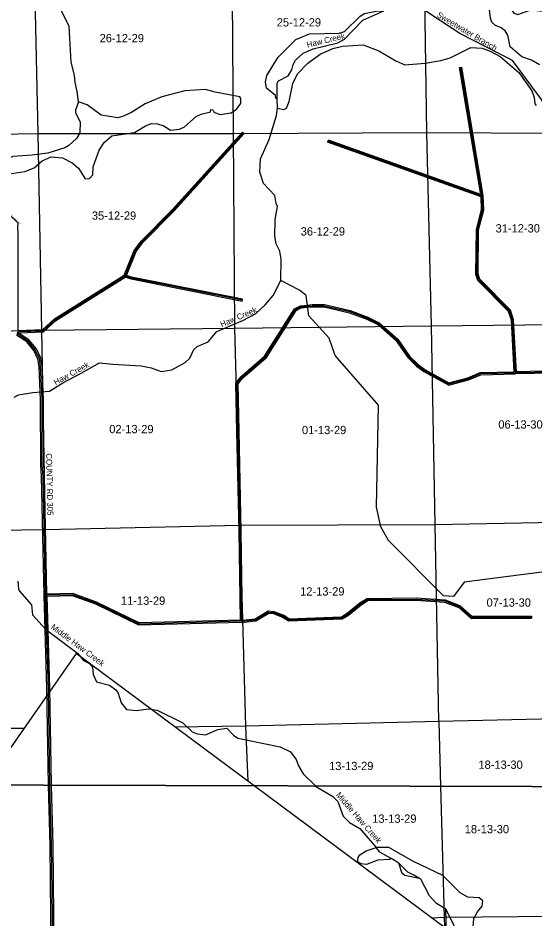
# Model space of a CAD drawing. Extents: x 457167 to 656239, y 1787309 to 1969297.
# Drawn here: x 542740 to 556790, y 1829281 to 1853759 of the extents above; entities that cross this region are included whole.
import ezdxf

# ---------------------------------------------------------------- set-up
doc = ezdxf.new("R2010")
doc.units = 0
for name, color, linetype in [('Level 1', 7, 'Continuous'), ('Level 2', 7, 'Continuous'), ('Level 22', 7, 'Continuous'), ('Level 23', 7, 'Continuous'), ('Level 28', 7, 'Continuous'), ('Level 31', 7, 'Continuous'), ('Level 32', 7, 'Continuous'), ('Level 34', 7, 'Continuous'), ('Level 41', 7, 'Continuous'), ('Level 5', 7, 'Continuous'), ('Level 63', 7, 'Continuous'), ('Level 7', 7, 'Continuous')]:
    doc.layers.add(name, color=color, linetype=linetype)

msp = doc.modelspace()

# ---------------------------------------------------------------- linework, layer by layer
at = {"layer": 'Level 1'}
for p, q in [((548551.521, 1855954.093), (548586.05, 1850622.089)), ((553855.132, 1850652.911), (553764.798, 1856017.319)), ((543285.151, 1850621.521), (543168.27, 1855899.895)), ((538005.814, 1850550.671), (543285.151, 1850621.521)), ((543285.151, 1850621.521), (548586.05, 1850622.089)), ((543383.626, 1845279.115), (543285.151, 1850621.521)), ((548586.05, 1850622.089), (553855.132, 1850652.911)), ((548586.05, 1850622.089), (548624.83, 1845330.148)), ((553855.132, 1850652.911), (559167.819, 1850619.333)), ((553974.137, 1845394.569), (553855.132, 1850652.911)), ((548624.83, 1845330.148), (553974.137, 1845394.569)), ((553974.137, 1845394.569), (559259.372, 1845449.35)), ((554080.271, 1839997.997), (553974.137, 1845394.569)), ((538087.911, 1845148.228), (543383.626, 1845279.115)), ((543383.626, 1845279.115), (548624.83, 1845330.148)), ((543483.661, 1839866.544), (543383.626, 1845279.115)), ((548624.83, 1845330.148), (548767.285, 1839983.471)), ((554080.271, 1839997.997), (559329.804, 1840101.096)), ((538174.146, 1839767.81), (543483.661, 1839866.544)), ((543483.661, 1839866.544), (548767.285, 1839983.471)), ((543568.636, 1835422.291), (543483.661, 1839866.544)), ((548767.285, 1839983.471), (554080.271, 1839997.997)), ((548767.285, 1839983.471), (548927.025, 1834522.438)), ((554174.681, 1834645.592), (554080.271, 1839997.997)), ((544316.64, 1836496.145), (541824.455, 1832918.302)), ((549157.356, 1832898.774), (544316.64, 1836496.145)), ((554174.681, 1834645.592), (548927.025, 1834522.438)), ((559502.311, 1834762.258), (554174.681, 1834645.592)), ((554174.681, 1834645.592), (554223.28, 1832885.283)), ((542897.073, 1834458.181), (538234.716, 1834441.663)), ((548927.025, 1834522.438), (547008.789, 1834495.478)), ((548927.025, 1834522.438), (548988.309, 1833024.401)), ((555001.508, 1828555.699), (549157.355, 1832898.774)), ((554223.279, 1832885.283), (554321.377, 1829332.01)), ((553978.633, 1829315.847), (554321.377, 1829332.01)), ((554321.377, 1829332.01), (559606.701, 1829378.451)), ((554321.377, 1829332.01), (554326.474, 1829057.351))]:
    msp.add_line(p, q, dxfattribs=at)
at = {"layer": 'Level 22'}
for p, q in [((543384.857, 1843604.18), (543354.765, 1844287.174)), ((543516.86, 1837129.664), (543488.191, 1838076.286)), ((543564.957, 1835550.265), (543516.86, 1837129.664)), ((543607.583, 1832913.553), (543564.957, 1835550.265)), ((543750.587, 1824008.054), (543673.078, 1829368.567))]:
    msp.add_line(p, q, dxfattribs=at)
for points in [[(543354.765, 1844287.174), (543321.986, 1844503.999), (543205.861, 1844746.166), (543006.312, 1844988.588), (542715.231, 1845181.108)], [(543488.191, 1838076.286), (543421.836, 1841302.634), (543397.636, 1841619.432), (543394.096, 1843395.063), (543384.857, 1843604.18)], [(543673.078, 1829368.567), (543653.376, 1831286.053), (543607.631, 1832910.532), (543607.582, 1832913.553)]]:
    msp.add_lwpolyline(points, dxfattribs=at)
at = {"layer": 'Level 23'}
for p, q in [((543344.896, 1843602.419), (543314.897, 1844283.292)), ((543424.82, 1843605.941), (543394.633, 1844291.054)), ((543476.877, 1837128.452), (543448.209, 1838075.074)), ((543556.843, 1837130.875), (543529.096, 1838047.107)), ((543524.963, 1835549.618), (543476.878, 1837128.446)), ((543604.953, 1835550.911), (543556.842, 1837130.881)), ((543567.576, 1832913.661), (543524.963, 1835549.618)), ((543647.591, 1832913.447), (543604.953, 1835550.911)), ((543710.592, 1824007.475), (543633.082, 1829367.988)), ((543790.584, 1824008.632), (543713.074, 1829369.145))]:
    msp.add_line(p, q, dxfattribs=at)
for points in [[(543394.633, 1844291.055), (543360.643, 1844515.897), (543239.83, 1844767.84), (543033.384, 1845018.642), (542766.84, 1845194.931)], [(543314.897, 1844283.291), (543283.331, 1844492.101), (543171.892, 1844724.493), (542979.241, 1844958.535), (542700.027, 1845143.205)], [(543448.209, 1838075.074), (543381.867, 1841300.698), (543357.64, 1841617.866), (543354.096, 1843394.14), (543344.896, 1843602.415)], [(543527.567, 1838107.09), (543461.805, 1841304.571), (543437.634, 1841620.997), (543434.094, 1843395.986), (543424.819, 1843605.946)], [(543633.08, 1829368.156), (543613.381, 1831285.284), (543567.64, 1832909.646), (543567.575, 1832913.661)], [(543713.075, 1829368.978), (543693.371, 1831286.821), (543647.623, 1832911.419), (543647.59, 1832913.447)]]:
    msp.add_lwpolyline(points, dxfattribs=at)
at = {"layer": 'Level 31'}
for q in [(554772.231, 1852417.934), (551165.386, 1850410.486)]:
    msp.add_line((555354.584, 1848923.66), q, dxfattribs=at)
for points in [[(545645.468, 1846748.656), (545922.27, 1847431.468), (546122.983, 1847689.418), (546959.021, 1848537.498), (548865.204, 1850641.399)], [(556258.953, 1844119.463), (556179.375, 1845553.476), (556096.625, 1845803.877), (555265.321, 1846647.926), (555215.74, 1846798.241), (555227.294, 1848006.923), (555370.443, 1848548.349), (555354.584, 1848923.66)], [(543423.948, 1845262.594), (543749.951, 1845561.606), (545645.468, 1846748.656)], [(548836.486, 1846089.884), (545820.415, 1846689.957), (545645.468, 1846748.656)], [(548688.916, 1843831.058), (548822.496, 1843997.581), (549466.032, 1844554.273), (550278.14, 1845835.946), (550428.322, 1845910.791), (550606.365, 1845929.56)], [(550606.365, 1845929.56), (550736.951, 1845943.371), (551062.041, 1845942.454), (551761.767, 1845781.945), (552236.339, 1845605.711), (552536.181, 1845455.06), (553043.455, 1845011.841), (553359.009, 1844552.429), (553591.787, 1844326.701), (553783.086, 1844184.358), (554449.172, 1843815.994), (554974.634, 1843956.018), (555308.405, 1844096.931), (556258.953, 1844119.463)], [(542715.231, 1845181.108), (542765.398, 1845239.136), (543423.948, 1845262.594)], [(558683.536, 1843679.6), (558550.312, 1843754.856), (558442.596, 1843963.498), (558351.132, 1844055.736), (558259.492, 1844080.705), (557950.944, 1844081.516), (557809.424, 1844148.796), (556258.953, 1844119.463)], [(548813.278, 1837370.048), (548777.981, 1839821.028), (548718.599, 1842530.623), (548688.916, 1843831.058)], [(548813.278, 1837370.048), (546028.581, 1837294.164), (544863.05, 1837864.161), (544222.001, 1838091.167), (543488.191, 1838076.286)], [(548813.278, 1837370.048), (549196.846, 1837410.764), (549547.449, 1837618.486), (549689.146, 1837609.717), (549964, 1837500.572), (550097.181, 1837408.558), (551539.409, 1837463.032), (551706.571, 1837562.562), (552049.087, 1837845.237), (552241.133, 1837961.428), (553558.381, 1837974.511), (554341.685, 1837922.548), (554732.997, 1837771.303), (555065.649, 1837478.768), (556691.491, 1837482.763)]]:
    msp.add_lwpolyline(points, dxfattribs=at)
at = {"layer": 'Level 32'}
for p, q in [((554742.64, 1852413.002), (554801.825, 1852422.866)), ((555316.62, 1848968.968), (554742.64, 1852413.002)), ((555384.481, 1848926.77), (554801.825, 1852422.866)), ((548842.971, 1850661.542), (548887.436, 1850621.256)), ((551155.351, 1850382.212), (551175.421, 1850438.757)), ((555325.466, 1848902.161), (551155.351, 1850382.212)), ((555316.62, 1848968.968), (551175.421, 1850438.757)), ((542745.271, 1845261.726), (542746.476, 1847680.343)), ((548830.631, 1846060.46), (548842.339, 1846119.307)), ((556691.417, 1837512.764), (556691.565, 1837452.763))]:
    msp.add_line(p, q, dxfattribs=at)
for points in [[(545621.315, 1846768.927), (545896.032, 1847446.601), (546100.385, 1847709.228), (546937.213, 1848558.11), (548842.971, 1850661.542)], [(545685.257, 1846766.95), (545948.506, 1847416.335), (546145.581, 1847669.608), (546980.829, 1848516.886), (548887.436, 1850621.256)], [(556227.284, 1844148.721), (556149.641, 1845547.841), (556070.337, 1845787.816), (555239.027, 1846631.871), (555185.694, 1846793.561), (555197.331, 1848010.963), (555340.277, 1848551.623), (555325.466, 1848902.161)], [(556287.306, 1844150.004), (556209.109, 1845559.112), (556122.912, 1845819.94), (555291.616, 1846663.983), (555245.786, 1846802.921), (555257.257, 1848002.883), (555400.608, 1848545.074), (555384.481, 1848926.771)], [(542746.476, 1847680.352), (542746.521, 1847904.783), (542736.921, 1848086.354), (542741.212, 1848186.478), (542517.111, 1848400.884)], [(543411.825, 1845292.181), (543731.698, 1845585.573), (545621.315, 1846768.927)], [(543436.074, 1845233.005), (543768.204, 1845537.64), (545649.371, 1846715.702)], [(548830.631, 1846060.46), (545812.685, 1846660.906), (545649.371, 1846715.703)], [(548842.339, 1846119.307), (545828.145, 1846719.007), (545685.258, 1846766.95)], [(548658.674, 1843841.302), (548800.803, 1844018.483), (549443.059, 1844574.068), (550257.274, 1845859.067), (550419.789, 1845940.058), (550603.22, 1845959.396)], [(548719.158, 1843820.812), (548844.189, 1843976.678), (549489.005, 1844534.479), (550299.006, 1845812.825), (550436.855, 1845881.525), (550609.511, 1845899.725)], [(550603.21, 1845959.394), (550735.411, 1845973.376), (551065.48, 1845972.445), (551770.38, 1845810.748), (552248.331, 1845633.26), (552553.052, 1845480.157), (553066.042, 1845031.943), (553382.043, 1844571.882), (553611.266, 1844349.6), (553799.373, 1844209.633), (554453.121, 1843848.094), (554964.89, 1843984.469), (555301.991, 1844126.787), (556227.284, 1844148.72)], [(550609.521, 1845899.726), (550738.49, 1845913.367), (551058.601, 1845912.463), (551753.155, 1845753.141), (552224.346, 1845578.162), (552519.309, 1845429.963), (553020.867, 1844991.737), (553335.975, 1844532.976), (553572.308, 1844303.801), (553766.798, 1844159.083), (554445.224, 1843783.895), (554984.377, 1843927.566), (555314.818, 1844067.073), (556259.521, 1844089.467)], [(542745.271, 1845261.726), (542751.257, 1845268.653), (543411.824, 1845292.181)], [(542766.84, 1845194.931), (542779.538, 1845209.621), (543436.075, 1845233.005)], [(558646.303, 1843735.087), (558572.862, 1843776.573), (558467.141, 1843981.352), (558366.775, 1844082.569), (558263.545, 1844110.694), (557957.75, 1844111.499), (557815.923, 1844178.926), (556287.306, 1844150.004)], [(558641.524, 1843668.875), (558527.762, 1843733.138), (558418.05, 1843945.644), (558335.49, 1844028.905), (558255.44, 1844050.715), (557944.138, 1844051.532), (557802.925, 1844118.667), (556259.521, 1844089.467)], [(548782.855, 1837399.23), (548747.986, 1839820.484), (548688.606, 1842529.952), (548658.674, 1843841.301)], [(548842.803, 1837403.351), (548807.977, 1839821.573), (548748.592, 1842531.295), (548719.158, 1843820.813)], [(548782.855, 1837399.23), (546035.136, 1837324.355), (544874.685, 1837891.867), (544226.86, 1838121.272), (543527.567, 1838107.09)], [(548815.275, 1837340.09), (546022.026, 1837263.973), (544851.415, 1837836.456), (544217.142, 1838061.061), (543529.095, 1838047.108)], [(548815.274, 1837340.09), (549206.514, 1837381.621), (549554.803, 1837587.973), (549682.519, 1837580.069), (549949.755, 1837473.949), (550088.34, 1837378.203), (551548.185, 1837433.341), (551723.894, 1837537.961), (552066.492, 1837820.704), (552249.64, 1837931.511), (553557.535, 1837944.5), (554335.136, 1837892.916), (554717.198, 1837745.246), (555054.366, 1837448.741), (556691.565, 1837452.763)], [(548842.803, 1837403.35), (549187.178, 1837439.906), (549540.094, 1837648.998), (549695.773, 1837639.366), (549978.245, 1837527.196), (550106.023, 1837438.914), (551530.634, 1837492.722), (551689.248, 1837587.163), (552031.681, 1837869.771), (552232.627, 1837991.346), (553559.226, 1838004.521), (554348.235, 1837952.18), (554748.796, 1837797.359), (555076.931, 1837508.796), (556691.417, 1837512.764)]]:
    msp.add_lwpolyline(points, dxfattribs=at)
at = {"layer": 'Level 5'}
for p, q in [((549793.496, 1851310.346), (549785.913, 1851552.13)), ((553087.643, 1830800.76), (552879.629, 1830926.489))]:
    msp.add_line(p, q, dxfattribs=at)
for points in [[(544383.734, 1851477.631), (544351.271, 1851761.166), (544293.737, 1852011.448), (544277.646, 1852203.211), (544187.101, 1852561.966), (544131.85, 1853537.509), (543030.091, 1855716.808), (542798.97, 1856442.786), (542707.726, 1856584.797), (542550.481, 1856943.781), (542552.734, 1857652.371), (542594.972, 1857827.294), (542636.753, 1857860.515), (545963.238, 1857941.587)], [(560087.91, 1848788.254), (559703.806, 1849227.059), (558510.169, 1850547.243), (558121.967, 1850624.989), (557467.836, 1850426.354), (556964.924, 1851542.223), (556175.061, 1852602.506), (554744.169, 1853335.094), (553820.748, 1853947.069), (553155.399, 1854168.537)], [(549785.913, 1851552.13), (549778.949, 1851985.616), (549820.869, 1852052.177), (550079.711, 1852184.742), (550180.271, 1852351.136), (550214.081, 1852492.759), (550281.161, 1852617.611), (550490.152, 1852800.317), (550765.646, 1852924.482), (551433.076, 1853080.743), (551616.768, 1853180.196), (552110.281, 1853703.841), (552686.298, 1853952.071)], [(549878.581, 1846625.027), (549888.786, 1847208.566), (549856.123, 1847425.409), (549756.74, 1847625.811), (549715.717, 1847834.343), (549725.493, 1848284.47), (549793.331, 1848642.706), (549760.21, 1848717.827), (549719.216, 1848934.7), (549411.819, 1849260.801), (549312.764, 1849569.564), (549330.621, 1849936.33), (549565.7, 1850460.771), (549767.836, 1851110.343), (549793.496, 1851310.346)], [(542632.533, 1843455.31), (542757.775, 1843521.612), (543141.47, 1843587.058), (543600.067, 1843618.965), (543959.281, 1843851.232), (544460.276, 1844108.062), (544953.002, 1844389.923), (545319.698, 1844355.396), (546086.501, 1844311.266), (546361.406, 1844252.068), (546627.841, 1844151.18), (546919.776, 1844200.244), (547287.231, 1844399.141), (547412.631, 1844515.455), (547521.791, 1844756.88), (547605.381, 1844831.652), (547905.915, 1844964.048), (548140.216, 1845238.425), (548866.455, 1845552.888), (549200.489, 1845735.206), (549459.671, 1845967.802), (549677.202, 1846217.208), (549878.581, 1846625.027)], [(557755.796, 1838580.384), (557047.643, 1838716.017), (554862.611, 1838431.206), (554577.94, 1838040.316), (554302.875, 1838057.843), (552807.146, 1839563.177), (552599.92, 1839938.971), (552484.912, 1840472.847), (552535.427, 1843240.369), (551355.965, 1844586.265), (551199.078, 1845061.93), (550642.473, 1845663.932), (550569.216, 1846222.7), (550394.612, 1846364.97), (549878.581, 1846625.027)], [(542733.303, 1838461.516), (542749.326, 1838253.044), (542782.436, 1838186.253), (543106.406, 1837818.411), (543130.539, 1837543.248), (543487.748, 1837158.636), (544360.999, 1836505.627), (544518.733, 1836305.036), (544685.196, 1836221.147), (544768.239, 1836120.846), (544784.291, 1835920.744), (544875.365, 1835728.722), (545225.191, 1835635.905), (545399.865, 1835510.276), (545466.257, 1835418.385), (545540.431, 1835151.391), (545689.935, 1834975.841), (545956.6, 1834941.644), (546290.215, 1834990.618), (546523.499, 1834956.521), (547222.663, 1834612.504), (547471.97, 1834369.934), (547613.522, 1834311.125), (547838.506, 1834285.427), (548172.411, 1834426.063), (548414.294, 1834466.967), (548597.079, 1834274.676), (548713.521, 1834190.916), (549863.212, 1833962.177), (550146.188, 1833819.578), (550303.922, 1833610.647), (550361.755, 1833443.756), (550486.109, 1833226.594), (550824.505, 1832894.335)], [(550824.504, 1832894.335), (550826.817, 1832892.063), (551292.737, 1832607.155), (551434.02, 1832473.314), (551574.466, 1832072.72), (551749.001, 1831905.44), (552031.917, 1831737.791), (552472.099, 1831219.538)], [(552879.629, 1830926.489), (552571.712, 1831094.197), (552472.099, 1831219.538)], [(553653.176, 1830382.15), (553495.073, 1830474.37), (553336.92, 1830549.889), (553087.643, 1830800.76)], [(554367.445, 1829546.236), (554117.85, 1829705.436), (553926.765, 1829906.096), (553686.486, 1830365.381), (553653.176, 1830382.15)], [(554367.445, 1829546.236), (554582.783, 1829103.722), (554607.524, 1829020.291)], [(554542.307, 1819025.22), (554538.788, 1823151.712), (554449.485, 1826519.901), (554367.445, 1829546.236)]]:
    msp.add_lwpolyline(points, dxfattribs=at)
at = {"layer": 'Level 63'}
for points in [[(536796.8, 1832931.691), (576611.22, 1832825.663), (576708.291, 1878279.4), (536942.564, 1878385.707), (536796.8, 1832931.691)], [(536651.603, 1787478.526), (576514.525, 1787372.776), (576611.219, 1832825.663), (536796.799, 1832931.691), (536651.603, 1787478.526)]]:
    msp.add_lwpolyline(points, dxfattribs=at)
at = {"layer": 'Level 7'}
for points in [[(556916.492, 1852488.082), (556691.807, 1852613.851), (556433.672, 1852706.359), (556117.745, 1852974.139), (556052.071, 1853291.113), (555977.408, 1853408.084), (555869.326, 1853491.774), (555719.472, 1853558.953), (555619.73, 1853650.983), (555578.408, 1853759.484), (555554.116, 1853992.967), (555621.266, 1854134.451), (555805.027, 1854242.264), (555896.789, 1854266.986), (556013.371, 1854224.906), (556113.014, 1854099.566), (556145.996, 1853991.065), (556212.357, 1853890.834), (556320.63, 1853857.135), (556679.484, 1853981.031), (556996.17, 1853946.675)], [(549785.913, 1851552.13), (549744.332, 1851577.27), (549736.221, 1851652.301), (549495.095, 1851853.151), (549462.333, 1852028.313), (549504.542, 1852194.906), (549814.552, 1852694.107), (550291.296, 1853176.11), (550658.581, 1853333.317), (551467.274, 1853347.407), (551617.456, 1853396.94), (552035.609, 1853812.441), (552152.52, 1853878.744), (552469.525, 1853944.448), (552686.298, 1853952.071)], [(549793.496, 1851310.346), (549960.098, 1851276.447), (550035.249, 1851309.559), (550110.839, 1851492.733), (550212.436, 1851975.911), (550338.336, 1852242.276), (550614.347, 1852533.165), (550948.591, 1852773.872), (551299.205, 1852931.119), (551557.828, 1852996.993), (552116.487, 1853028.571), (552549.456, 1852868.803), (553007.066, 1852592.235), (553256.821, 1852491.416), (553807.151, 1852531.334), (554232.566, 1852604.991), (554482.88, 1852679.235), (555042.336, 1852960.896), (555350.712, 1852943.249), (555575.526, 1852859.161), (555841.832, 1852716.592), (556348.975, 1852281.471), (556705.826, 1851780.149), (556771.928, 1851596.556), (556788.08, 1851429.765), (556821.261, 1851379.654)], [(542451.761, 1849516.408), (542927.198, 1849589.906), (543177.581, 1849689.15), (543394.943, 1849880.206), (543637.026, 1849987.79), (543945.401, 1849961.803), (544211.737, 1849827.565), (544386.311, 1849676.955), (544568.827, 1849392.933), (544685.529, 1849400.914), (544769.22, 1849500.686), (544786.578, 1849717.371), (544946.416, 1850167.039), (545080.446, 1850375.014), (545289.448, 1850557.729), (545906.627, 1850647.468), (546207.321, 1850829.915), (546365.942, 1850896.117), (546532.636, 1850887.23), (546699.159, 1850828.351), (546882.203, 1850711.051), (547132.356, 1850735.275), (547265.968, 1850801.537), (547583.631, 1851083.966), (547717.232, 1851150.228), (547967.486, 1851207.792), (547984.396, 1851274.423), (548034.376, 1851265.924), (548059.187, 1851207.503), (548075.828, 1851190.763), (548234.051, 1851140.254), (548534.296, 1851180.958), (548676.337, 1851280.561), (548793.537, 1851438.566), (548793.956, 1851571.947), (548769.086, 1851613.728), (548102.573, 1851740.891), (547836.068, 1851816.77), (547277.409, 1851785.192), (546651.661, 1851620.461), (546192.575, 1851430.193), (545808.291, 1851181.315), (545582.878, 1851082.001), (545449.406, 1851049.078), (544999.468, 1851117.204), (544616.889, 1851401.853), (544383.734, 1851477.631)], [(544383.734, 1851477.631), (544299.645, 1851252.807), (544299.416, 1851186.126), (544432.01, 1850935.604), (544422.763, 1850643.87), (544330.543, 1850485.776), (544121.511, 1850294.691), (544012.94, 1850228.368), (543553.984, 1850088.091), (543128.677, 1850031.105), (542595.019, 1849999.457), (541952.141, 1849693.045), (541676.329, 1849460.508), (541442.028, 1849186.161), (541232.537, 1848853.363), (540939.916, 1848579.216), (540656.062, 1848446.721)], [(552879.629, 1830926.489), (552837.888, 1830901.618), (552521.003, 1830877.624), (552212.2, 1830761.888), (552053.876, 1830779.056), (551970.685, 1830837.666), (551987.744, 1830954.348), (552029.624, 1831020.87), (552205.045, 1831128.693), (552472.099, 1831219.538)], [(556645.5, 1827629.966), (556645.67, 1827679.986), (556496.165, 1827863.867), (555539.065, 1828358.753), (555231.538, 1828643.163), (555099.172, 1828960.366), (555125.23, 1829293.722), (555225.85, 1829476.826), (555351.39, 1829626.46), (555368.549, 1829776.482), (555277.117, 1829860.132), (554968.702, 1829869.449), (554752.357, 1829995.178), (554286.995, 1830463.489), (553487.919, 1830841.165), (552813.895, 1831226.792), (552472.099, 1831219.538)], [(553653.176, 1830382.15), (553253.289, 1830458.456), (553178.427, 1830517.036), (553087.643, 1830800.76)]]:
    msp.add_lwpolyline(points, dxfattribs=at)

# ---------------------------------------------------------------- texts
at = {"layer": 'Level 2'}
for s, p in [('25-12-29', (549771.434, 1853529.368)), ('26-12-29', (544958.992, 1853099.807)), ('35-12-29', (544746.424, 1848279.266)), ('31-12-30', (555719.509, 1847932.511)), ('36-12-29', (550422.952, 1847849.788)), ('02-13-29', (545220.352, 1842478.753)), ('06-13-30', (555794.067, 1842604.277)), ('01-13-29', (550457.078, 1842453.644)), ('12-13-29', (550408.221, 1838069.181)), ('11-13-29', (545538.591, 1837818.036)), ('07-13-30', (555474.596, 1837766.674)), ('13-13-29', (551194.769, 1833326.515)), ('18-13-30', (555252.514, 1833360.756)), ('13-13-29', (552365.188, 1831894.774)), ('18-13-30', (554880.73, 1831609.921))]:
    msp.add_text(s, height=225, dxfattribs=at).set_placement(p)
at = {"layer": 'Level 28'}
msp.add_text('COUNTY RD 305', height=160, rotation=271.1776583, dxfattribs=at).set_placement((543504.192, 1841930.245))
at = {"layer": 'Level 34'}
for s, height, rotation, p in [('QUARTERHORSE LANE', 25, 316.2659528, (542513.514, 1848426.64)), ('COUNTY RD 305', 25, 326.5189667, (542746.301, 1845145.573)), ('COUNTY RD 305', 25, 272.5222695, (543351.646, 1844073.979)), ('COUNTY RD 305', 25, 271.1776583, (543439.865, 1839818.152)), ('COUNTY RD 305', 25, 271.7341222, (543486.127, 1837731.514)), ('COUNTY RD 305', 24.99916, 270.9256083, (543571.714, 1834359.151))]:
    msp.add_text(s, height=height, rotation=rotation, dxfattribs=at).set_placement(p)
at = {"layer": 'Level 41'}
for s, rotation, p in [('Sweetwater Branch', 329.4209305, (554106.411, 1853797.938)), ('Haw Creek', 13.6136861, (550608.06, 1852951.993)), ('Haw Creek', 23.4559889, (548278.346, 1845352.296)), ('Haw Creek', 28.9291833, (543765.452, 1843777.424)), ('Middle Haw Creek', 323.2503528, (543619.969, 1837179.971)), ('Middle Haw Creek', 310.9345056, (551369.71, 1832640.898))]:
    msp.add_text(s, height=160, rotation=rotation, dxfattribs=at).set_placement(p)

doc.saveas('drawing.dxf')
